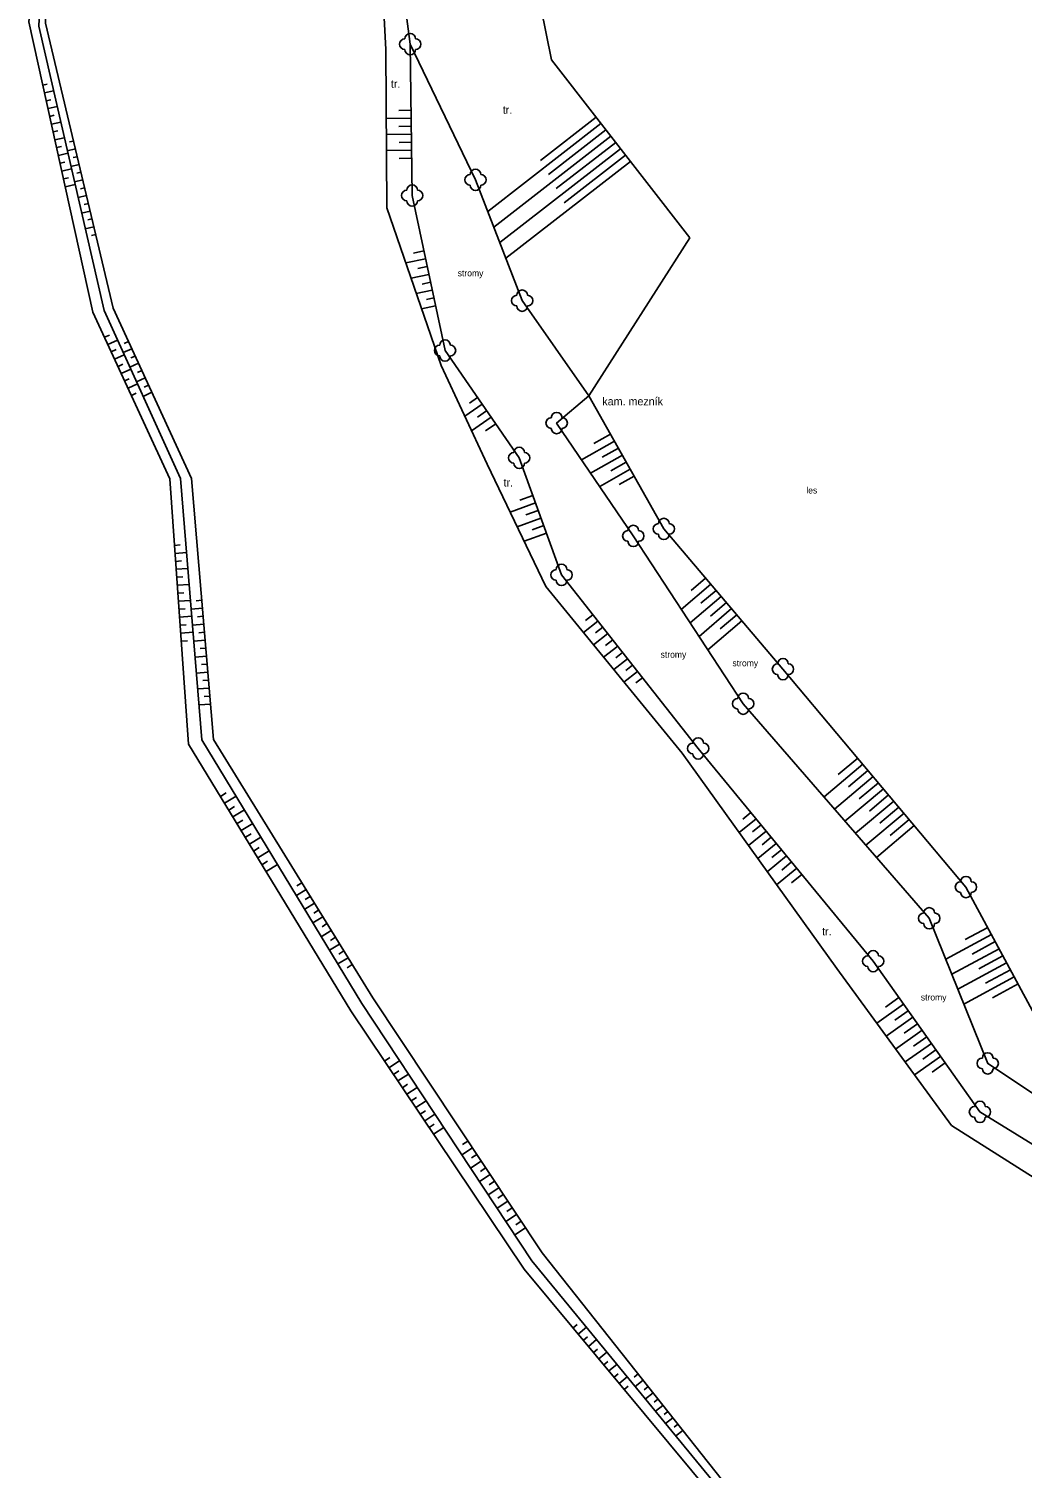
# Model space of a CAD drawing. Extents: x -794191 to -788944, y -1117087 to -1105044.
# Drawn here: x -790569.4 to -790476.3, y -1111444.7 to -1111309.8 of the extents above; entities that cross this region are included whole.
import ezdxf

# ---------------------------------------------------------------- set-up
doc = ezdxf.new("R2010")
doc.units = 0
for name, color, linetype in [('Pomocné popisy', 7, 'Continuous'), ('Vodstvo', 7, 'Continuous'), ('Výškopis', 7, 'Continuous'), ('Zeleň', 7, 'Continuous')]:
    doc.layers.add(name, color=color, linetype=linetype)

msp = doc.modelspace()

# ---------------------------------------------------------------- linework, layer by layer
at = {"layer": 'Vodstvo'}
msp.add_lwpolyline([(-790551.59, -1111251.64), (-790548.87, -1111259.44), (-790542.79, -1111278.95), (-790536.51, -1111300.45), (-790535.9, -1111311.72), (-790535.81, -1111326.56), (-790530.72, -1111341.36), (-790526.41, -1111350.58), (-790520.92, -1111362.05), (-790508.15, -1111377.67), (-790493.66, -1111397.85), (-790482.9, -1111412.56), (-790463.67, -1111424.75)], dxfattribs=at)
at = {"layer": 'Výškopis'}
for p, q in [((-790568.05, -1111315.07), (-790567.63, -1111314.97)), ((-790567.89, -1111315.8), (-790567.04, -1111315.61)), ((-790567.73, -1111316.53), (-790567.3, -1111316.44)), ((-790567.56, -1111317.26), (-790566.7, -1111317.07)), ((-790567.4, -1111318), (-790566.97, -1111317.9)), ((-790533.53, -1111318.18), (-790535.86, -1111318.21)), ((-790533.54, -1111317.43), (-790534.7, -1111317.44)), ((-790516.21, -1111318.07), (-790521.43, -1111322.12)), ((-790567.24, -1111318.73), (-790566.37, -1111318.54)), ((-790567.08, -1111319.46), (-790566.64, -1111319.36)), ((-790533.52, -1111318.93), (-790534.69, -1111318.94)), ((-790515.75, -1111318.66), (-790526.36, -1111326.91)), ((-790515.29, -1111319.26), (-790520.68, -1111323.45)), ((-790566.92, -1111320.19), (-790566.03, -1111320)), ((-790566.76, -1111320.93), (-790566.31, -1111320.83)), ((-790565.17, -1111320.32), (-790565.54, -1111320.4)), ((-790533.51, -1111319.68), (-790535.85, -1111319.71)), ((-790533.5, -1111320.43), (-790534.67, -1111320.44)), ((-790514.83, -1111319.85), (-790525.79, -1111328.37)), ((-790514.37, -1111320.44), (-790519.94, -1111324.77)), ((-790566.59, -1111321.66), (-790565.7, -1111321.46)), ((-790566.43, -1111322.39), (-790565.98, -1111322.29)), ((-790564.99, -1111321.04), (-790565.75, -1111321.22)), ((-790564.82, -1111321.78), (-790565.2, -1111321.86)), ((-790533.49, -1111321.18), (-790535.84, -1111321.21)), ((-790533.48, -1111321.93), (-790534.66, -1111321.94)), ((-790513.91, -1111321.03), (-790525.23, -1111329.83)), ((-790512.99, -1111322.22), (-790524.66, -1111331.29)), ((-790513.45, -1111321.62), (-790519.2, -1111326.09)), ((-790566.27, -1111323.12), (-790565.36, -1111322.92)), ((-790564.65, -1111322.5), (-790565.41, -1111322.69)), ((-790564.48, -1111323.23), (-790564.86, -1111323.32)), ((-790566.11, -1111323.86), (-790565.65, -1111323.75)), ((-790565.95, -1111324.59), (-790565.02, -1111324.38)), ((-790564.3, -1111323.96), (-790565.08, -1111324.15)), ((-790564.13, -1111324.69), (-790564.52, -1111324.79)), ((-790563.96, -1111325.42), (-790564.74, -1111325.61)), ((-790563.78, -1111326.15), (-790564.18, -1111326.25)), ((-790563.61, -1111326.88), (-790564.41, -1111327.07)), ((-790563.44, -1111327.61), (-790563.84, -1111327.71)), ((-790563.27, -1111328.34), (-790564.07, -1111328.53)), ((-790563.09, -1111329.07), (-790563.5, -1111329.17)), ((-790532.18, -1111331.34), (-790534.03, -1111331.73)), ((-790532.34, -1111330.61), (-790533.31, -1111330.81)), ((-790531.87, -1111332.81), (-790533.54, -1111333.16)), ((-790532.03, -1111332.08), (-790532.91, -1111332.26)), ((-790531.56, -1111334.28), (-790533.05, -1111334.59)), ((-790531.72, -1111333.54), (-790532.5, -1111333.71)), ((-790531.25, -1111335.75), (-790532.56, -1111336.02)), ((-790531.4, -1111335.01), (-790532.1, -1111335.16)), ((-790562.26, -1111338.7), (-790561.81, -1111338.5)), ((-790561.95, -1111339.38), (-790561.05, -1111338.97)), ((-790561.63, -1111340.07), (-790561.18, -1111339.86)), ((-790559.72, -1111339.78), (-790560.51, -1111340.14)), ((-790560.03, -1111339.09), (-790560.43, -1111339.28)), ((-790561.32, -1111340.75), (-790560.43, -1111340.34)), ((-790561, -1111341.43), (-790560.56, -1111341.22)), ((-790559.09, -1111341.14), (-790559.89, -1111341.51)), ((-790559.4, -1111340.46), (-790559.8, -1111340.64)), ((-790560.69, -1111342.11), (-790559.81, -1111341.7)), ((-790558.46, -1111342.5), (-790559.27, -1111342.87)), ((-790558.78, -1111341.82), (-790559.18, -1111342)), ((-790560.38, -1111342.79), (-790559.94, -1111342.59)), ((-790560.06, -1111343.47), (-790559.19, -1111343.07)), ((-790557.84, -1111343.86), (-790558.65, -1111344.24)), ((-790558.15, -1111343.18), (-790558.56, -1111343.37)), ((-790559.75, -1111344.15), (-790559.31, -1111343.95)), ((-790526.89, -1111344.96), (-790528.51, -1111346.08)), ((-790527.32, -1111344.35), (-790528.07, -1111344.87)), ((-790526.04, -1111346.2), (-790527.87, -1111347.46)), ((-790526.46, -1111345.58), (-790527.33, -1111346.18)), ((-790525.61, -1111346.81), (-790526.58, -1111347.48)), ((-790514.85, -1111347.79), (-790516.42, -1111348.67)), ((-790514.48, -1111348.44), (-790517.56, -1111350.18)), ((-790514.11, -1111349.1), (-790515.63, -1111349.95)), ((-790513.74, -1111349.75), (-790516.72, -1111351.43)), ((-790513.38, -1111350.41), (-790514.84, -1111351.23)), ((-790513.01, -1111351.06), (-790515.87, -1111352.67)), ((-790512.64, -1111351.71), (-790514.05, -1111352.5)), ((-790521.88, -1111354.23), (-790524.25, -1111355.09)), ((-790522.13, -1111353.52), (-790523.36, -1111353.97)), ((-790521.37, -1111355.64), (-790523.6, -1111356.45)), ((-790521.62, -1111354.93), (-790522.78, -1111355.35)), ((-790520.86, -1111357.05), (-790522.95, -1111357.81)), ((-790521.11, -1111356.34), (-790522.19, -1111356.74)), ((-790555.7, -1111358.2), (-790555.17, -1111358.16)), ((-790555.65, -1111358.95), (-790554.58, -1111358.87)), ((-790555.6, -1111359.7), (-790555.06, -1111359.66)), ((-790555.54, -1111360.44), (-790554.46, -1111360.37)), ((-790555.49, -1111361.19), (-790554.94, -1111361.15)), ((-790505.94, -1111361.28), (-790507.29, -1111362.42)), ((-790555.44, -1111361.94), (-790554.34, -1111361.86)), ((-790555.38, -1111362.69), (-790554.83, -1111362.65)), ((-790505.45, -1111361.85), (-790508.22, -1111364.2)), ((-790504.97, -1111362.42), (-790506.39, -1111363.62)), ((-790555.33, -1111363.44), (-790554.21, -1111363.36)), ((-790555.28, -1111364.18), (-790554.72, -1111364.14)), ((-790553.09, -1111364.1), (-790554.14, -1111364.19)), ((-790553.15, -1111363.35), (-790553.68, -1111363.4)), ((-790504.48, -1111362.99), (-790507.39, -1111365.46)), ((-790503.51, -1111364.13), (-790506.56, -1111366.73)), ((-790504, -1111363.56), (-790505.49, -1111364.83)), ((-790555.23, -1111364.93), (-790554.09, -1111364.85)), ((-790553.03, -1111364.85), (-790553.56, -1111364.89)), ((-790516.04, -1111365.29), (-790517.4, -1111366.36)), ((-790516.5, -1111364.7), (-790517.19, -1111365.24)), ((-790502.54, -1111365.28), (-790505.73, -1111367.99)), ((-790503.03, -1111364.71), (-790504.59, -1111366.03)), ((-790555.17, -1111365.68), (-790554.6, -1111365.64)), ((-790555.12, -1111366.43), (-790553.97, -1111366.35)), ((-790552.96, -1111365.6), (-790554.02, -1111365.69)), ((-790552.9, -1111366.34), (-790553.43, -1111366.39)), ((-790515.11, -1111366.47), (-790516.45, -1111367.52)), ((-790515.57, -1111365.88), (-790516.25, -1111366.41)), ((-790555.07, -1111367.18), (-790554.49, -1111367.14)), ((-790552.84, -1111367.09), (-790553.9, -1111367.18)), ((-790552.77, -1111367.84), (-790553.31, -1111367.88)), ((-790514.18, -1111367.65), (-790515.5, -1111368.68)), ((-790514.65, -1111367.06), (-790515.31, -1111367.58)), ((-790552.71, -1111368.58), (-790553.78, -1111368.68)), ((-790552.65, -1111369.33), (-790553.18, -1111369.38)), ((-790513.25, -1111368.83), (-790514.55, -1111369.84)), ((-790513.72, -1111368.24), (-790514.37, -1111368.75)), ((-790512.79, -1111369.42), (-790513.43, -1111369.92)), ((-790552.58, -1111370.08), (-790553.65, -1111370.17)), ((-790552.52, -1111370.83), (-790553.06, -1111370.87)), ((-790512.33, -1111370.01), (-790513.6, -1111371.01)), ((-790511.86, -1111370.6), (-790512.49, -1111371.09)), ((-790552.46, -1111371.58), (-790553.53, -1111371.66)), ((-790552.33, -1111373.07), (-790553.41, -1111373.16)), ((-790552.39, -1111372.32), (-790552.93, -1111372.37)), ((-790553.14, -1111376.43), (-790538.16, -1111401.13)), ((-790537.13, -1111400.61), (-790552.05, -1111376.39)), ((-790491.21, -1111378.72), (-790494.85, -1111381.77)), ((-790491.69, -1111378.14), (-790493.52, -1111379.67)), ((-790490.25, -1111379.86), (-790493.87, -1111382.91)), ((-790490.73, -1111379.29), (-790492.55, -1111380.82)), ((-790551.41, -1111381.72), (-790550.87, -1111381.39)), ((-790551.02, -1111382.36), (-790549.94, -1111381.7)), ((-790489.28, -1111381.01), (-790492.89, -1111384.04)), ((-790489.76, -1111380.44), (-790491.57, -1111381.96)), ((-790488.8, -1111381.59), (-790490.6, -1111383.1)), ((-790550.63, -1111383), (-790550.09, -1111382.67)), ((-790550.24, -1111383.64), (-790549.16, -1111382.99)), ((-790488.32, -1111382.16), (-790491.91, -1111385.17)), ((-790487.84, -1111382.74), (-790489.62, -1111384.24)), ((-790549.85, -1111384.28), (-790549.31, -1111383.96)), ((-790549.46, -1111384.92), (-790548.38, -1111384.27)), ((-790501.22, -1111383.82), (-790502.8, -1111385.12)), ((-790501.7, -1111383.24), (-790502.47, -1111383.87)), ((-790500.75, -1111384.4), (-790501.56, -1111385.06)), ((-790487.35, -1111383.31), (-790490.92, -1111386.31)), ((-790486.87, -1111383.88), (-790488.65, -1111385.38)), ((-790549.07, -1111385.56), (-790548.53, -1111385.24)), ((-790548.68, -1111386.21), (-790547.61, -1111385.55)), ((-790500.27, -1111384.98), (-790501.93, -1111386.34)), ((-790499.8, -1111385.56), (-790500.64, -1111386.25)), ((-790486.39, -1111384.46), (-790489.94, -1111387.44)), ((-790548.29, -1111386.85), (-790547.76, -1111386.52)), ((-790547.9, -1111387.49), (-790546.83, -1111386.84)), ((-790499.32, -1111386.14), (-790501.05, -1111387.56)), ((-790498.84, -1111386.72), (-790499.73, -1111387.44)), ((-790547.51, -1111388.13), (-790546.98, -1111387.8)), ((-790547.12, -1111388.77), (-790546.05, -1111388.12)), ((-790498.37, -1111387.29), (-790500.17, -1111388.78)), ((-790497.41, -1111388.45), (-790499.3, -1111390)), ((-790497.89, -1111387.87), (-790498.81, -1111388.63)), ((-790496.94, -1111389.03), (-790497.9, -1111389.82)), ((-790543.38, -1111390.46), (-790544.29, -1111391.02)), ((-790543.78, -1111389.82), (-790544.23, -1111390.1)), ((-790542.99, -1111391.1), (-790543.45, -1111391.38)), ((-790542.6, -1111391.74), (-790543.51, -1111392.3)), ((-790542.2, -1111392.38), (-790542.66, -1111392.66)), ((-790541.81, -1111393.01), (-790542.74, -1111393.58)), ((-790541.42, -1111393.65), (-790541.88, -1111393.94)), ((-790541.02, -1111394.29), (-790541.96, -1111394.87)), ((-790540.63, -1111394.93), (-790541.1, -1111395.22)), ((-790479.16, -1111394.67), (-790483.45, -1111396.98)), ((-790479.51, -1111394.01), (-790481.62, -1111395.15)), ((-790540.24, -1111395.57), (-790541.18, -1111396.15)), ((-790539.84, -1111396.21), (-790540.32, -1111396.5)), ((-790478.45, -1111396), (-790482.88, -1111398.38)), ((-790478.8, -1111395.33), (-790480.98, -1111396.51)), ((-790539.45, -1111396.84), (-790540.4, -1111397.43)), ((-790539.06, -1111397.48), (-790539.54, -1111397.78)), ((-790477.74, -1111397.32), (-790482.32, -1111399.78)), ((-790478.09, -1111396.66), (-790480.35, -1111397.87)), ((-790477.03, -1111398.64), (-790481.75, -1111401.18)), ((-790477.38, -1111397.98), (-790479.71, -1111399.23)), ((-790487.83, -1111400.58), (-790489.09, -1111401.48)), ((-790476.67, -1111399.3), (-790479.07, -1111400.59)), ((-790539.19, -1111401.81), (-790522.94, -1111426.02)), ((-790522.22, -1111425.25), (-790538.16, -1111401.13)), ((-790487.4, -1111401.19), (-790489.91, -1111402.98)), ((-790486.96, -1111401.81), (-790488.21, -1111402.69)), ((-790486.53, -1111402.42), (-790489.02, -1111404.19)), ((-790486.09, -1111403.03), (-790487.34, -1111403.91)), ((-790485.66, -1111403.64), (-790488.14, -1111405.4)), ((-790485.23, -1111404.25), (-790486.46, -1111405.13)), ((-790484.79, -1111404.87), (-790487.25, -1111406.61)), ((-790484.36, -1111405.48), (-790485.58, -1111406.35)), ((-790536.02, -1111406.53), (-790535.53, -1111406.19)), ((-790535.61, -1111407.15), (-790534.62, -1111406.49)), ((-790483.93, -1111406.09), (-790486.37, -1111407.82)), ((-790483.49, -1111406.7), (-790484.71, -1111407.56)), ((-790535.19, -1111407.77), (-790534.7, -1111407.44)), ((-790534.77, -1111408.39), (-790533.79, -1111407.74)), ((-790534.35, -1111409.02), (-790533.87, -1111408.69)), ((-790533.94, -1111409.64), (-790532.97, -1111408.99)), ((-790533.52, -1111410.26), (-790533.04, -1111409.94)), ((-790533.1, -1111410.88), (-790532.14, -1111410.24)), ((-790532.68, -1111411.51), (-790532.2, -1111411.19)), ((-790480.24, -1111411.29), (-790454.47, -1111427.24)), ((-790532.26, -1111412.13), (-790531.31, -1111411.49)), ((-790531.84, -1111412.75), (-790531.37, -1111412.44)), ((-790531.43, -1111413.38), (-790530.48, -1111412.74)), ((-790528.22, -1111414.03), (-790528.71, -1111414.36)), ((-790527.8, -1111414.66), (-790528.79, -1111415.31)), ((-790527.39, -1111415.28), (-790527.88, -1111415.61)), ((-790526.97, -1111415.91), (-790527.96, -1111416.56)), ((-790526.56, -1111416.53), (-790527.05, -1111416.86)), ((-790526.14, -1111417.16), (-790527.13, -1111417.82)), ((-790525.73, -1111417.78), (-790526.22, -1111418.11)), ((-790525.31, -1111418.41), (-790526.31, -1111419.07)), ((-790524.9, -1111419.03), (-790525.4, -1111419.36)), ((-790524.48, -1111419.66), (-790525.48, -1111420.32)), ((-790524.07, -1111420.28), (-790524.57, -1111420.61)), ((-790523.65, -1111420.91), (-790524.65, -1111421.57)), ((-790522.82, -1111422.16), (-790523.83, -1111422.82)), ((-790523.24, -1111421.53), (-790523.74, -1111421.86)), ((-790522.94, -1111426.02), (-790503.96, -1111448.86)), ((-790503.28, -1111448.3), (-790522.22, -1111425.25)), ((-790518.36, -1111431.54), (-790517.97, -1111431.21)), ((-790517.88, -1111432.11), (-790517.11, -1111431.47)), ((-790517.4, -1111432.69), (-790517.02, -1111432.37)), ((-790516.92, -1111433.27), (-790516.16, -1111432.63)), ((-790516.44, -1111433.84), (-790516.06, -1111433.53)), ((-790515.96, -1111434.42), (-790515.2, -1111433.79)), ((-790515.48, -1111435), (-790515.1, -1111434.68)), ((-790515, -1111435.57), (-790514.25, -1111434.95)), ((-790514.52, -1111436.15), (-790514.15, -1111435.84)), ((-790514.04, -1111436.73), (-790513.3, -1111436.11)), ((-790513.56, -1111437.3), (-790513.19, -1111437)), ((-790512.27, -1111435.85), (-790512.65, -1111436.15)), ((-790511.8, -1111436.44), (-790512.54, -1111437.02)), ((-790511.34, -1111437.03), (-790511.7, -1111437.32)), ((-790510.87, -1111437.61), (-790511.59, -1111438.18)), ((-790510.41, -1111438.2), (-790510.76, -1111438.48)), ((-790509.94, -1111438.79), (-790510.64, -1111439.34)), ((-790509.48, -1111439.38), (-790509.82, -1111439.65)), ((-790509.01, -1111439.96), (-790509.69, -1111440.5)), ((-790508.54, -1111440.55), (-790508.88, -1111440.82)), ((-790508.08, -1111441.14), (-790508.74, -1111441.66))]:
    msp.add_line(p, q, dxfattribs=at)
for points in [[(-790512.15, -1111261.69), (-790526.03, -1111273.91), (-790525.78, -1111285.79), (-790523.87, -1111295.4), (-790520.38, -1111312.71), (-790507.43, -1111329.37)], [(-790565.89, -1111291.54), (-790568.69, -1111302.8), (-790569.36, -1111309.13), (-790563.35, -1111336.35), (-790556.14, -1111351.96), (-790554.39, -1111376.82), (-790539.19, -1111401.81)], [(-790553.14, -1111376.43), (-790555.15, -1111351.95), (-790562.31, -1111336.19), (-790568.43, -1111309.56), (-790568.1, -1111302.83), (-790565.31, -1111291.38)], [(-790516.88, -1111344.18), (-790523.13, -1111335.27), (-790527.5, -1111323.95), (-790533.62, -1111311.23), (-790535.11, -1111299.75)], [(-790567.56, -1111302.76), (-790567.78, -1111309.27), (-790561.46, -1111335.98), (-790554.12, -1111351.94), (-790552.05, -1111376.39)], [(-790533.62, -1111311.23), (-790533.44, -1111325.42), (-790530.36, -1111339.94), (-790523.41, -1111350), (-790519.44, -1111360.97), (-790506.64, -1111377.23), (-790490.25, -1111397.17), (-790480.24, -1111411.29)], [(-790451.28, -1111430.47), (-790453.53, -1111424.03), (-790479.51, -1111406.74), (-790484.99, -1111393.15), (-790502.43, -1111373.04), (-790512.72, -1111357.32), (-790519.9, -1111346.74), (-790516.88, -1111344.18)], [(-790516.88, -1111344.18), (-790509.86, -1111356.66), (-790498.7, -1111369.8), (-790481.55, -1111390.22), (-790474.89, -1111402.62), (-790450.08, -1111420.64)], [(-790537.13, -1111400.61), (-790521.26, -1111424.51), (-790503.18, -1111447.32)]]:
    msp.add_lwpolyline(points, dxfattribs=at)
at = {"layer": 'Zeleň'}
msp.add_line((-790507.43, -1111329.37), (-790516.88, -1111344.18), dxfattribs=at)
for centre in [(-790533.62, -1111311.23), (-790527.5, -1111323.95), (-790533.44, -1111325.42), (-790523.13, -1111335.27), (-790530.36, -1111339.94), (-790519.9, -1111346.74), (-790523.41, -1111350), (-790512.72, -1111357.32), (-790509.86, -1111356.66), (-790519.44, -1111360.97), (-790498.7, -1111369.8), (-790502.43, -1111373.04), (-790506.64, -1111377.23), (-790481.55, -1111390.22), (-790484.99, -1111393.15), (-790490.25, -1111397.17), (-790479.51, -1111406.74), (-790480.24, -1111411.29)]:
    msp.add_circle(centre, 0.0005, dxfattribs=at)
for centre, start, end in [((-790534.12, -1111311.23), 89.99999, 269.99999), ((-790533.62, -1111310.73), 0, 179.99999), ((-790533.12, -1111311.23), 270, 89.99999), ((-790533.62, -1111311.73), 179.99999, 359.99999), ((-790528, -1111323.95), 89.99999, 269.99999), ((-790527.5, -1111323.45), 0, 179.99999), ((-790527, -1111323.95), 270, 89.99999), ((-790533.94, -1111325.42), 89.99999, 269.99999), ((-790533.44, -1111324.92), 0, 179.99999), ((-790532.94, -1111325.42), 270, 89.99999), ((-790527.5, -1111324.45), 179.99999, 359.99999), ((-790533.44, -1111325.92), 179.99999, 359.99999), ((-790523.13, -1111334.77), 0, 179.99999), ((-790523.63, -1111335.27), 89.99999, 269.99999), ((-790523.13, -1111335.77), 179.99999, 359.99999), ((-790522.63, -1111335.27), 270, 89.99999), ((-790530.86, -1111339.94), 89.99999, 269.99999), ((-790530.36, -1111339.44), 0, 179.99999), ((-790529.86, -1111339.94), 270, 89.99999), ((-790530.36, -1111340.44), 179.99999, 359.99999), ((-790520.4, -1111346.74), 89.99999, 269.99999), ((-790519.9, -1111346.24), 0, 179.99999), ((-790519.4, -1111346.74), 270, 89.99999), ((-790519.9, -1111347.24), 179.99999, 359.99999), ((-790523.41, -1111349.5), 0, 179.99999), ((-790523.91, -1111350), 89.99999, 269.99999), ((-790523.41, -1111350.5), 179.99999, 359.99999), ((-790522.91, -1111350), 270, 89.99999), ((-790509.86, -1111356.16), 0, 179.99999), ((-790513.22, -1111357.32), 89.99999, 269.99999), ((-790512.72, -1111356.82), 0, 179.99999), ((-790512.22, -1111357.32), 270, 89.99999), ((-790510.36, -1111356.66), 89.99999, 269.99999), ((-790509.86, -1111357.16), 179.99999, 359.99999), ((-790509.36, -1111356.66), 270, 89.99999), ((-790512.72, -1111357.82), 179.99999, 359.99999), ((-790519.44, -1111360.47), 0, 179.99999), ((-790519.94, -1111360.97), 89.99999, 269.99999), ((-790519.44, -1111361.47), 179.99999, 359.99999), ((-790518.94, -1111360.97), 270, 89.99999), ((-790499.2, -1111369.8), 89.99999, 269.99999), ((-790498.7, -1111369.3), 0, 179.99999), ((-790498.2, -1111369.8), 270, 89.99999), ((-790498.7, -1111370.3), 179.99999, 359.99999), ((-790502.43, -1111372.54), 0, 179.99999), ((-790502.93, -1111373.04), 89.99999, 269.99999), ((-790502.43, -1111373.54), 179.99999, 359.99999), ((-790501.93, -1111373.04), 270, 89.99999), ((-790506.64, -1111376.73), 0, 179.99999), ((-790507.14, -1111377.23), 89.99999, 269.99999), ((-790506.14, -1111377.23), 270, 89.99999), ((-790506.64, -1111377.73), 179.99999, 359.99999), ((-790482.05, -1111390.22), 89.99999, 269.99999), ((-790481.55, -1111389.72), 0, 179.99999), ((-790481.05, -1111390.22), 270, 89.99999), ((-790481.55, -1111390.72), 179.99999, 359.99999), ((-790484.99, -1111392.65), 0, 179.99999), ((-790485.49, -1111393.15), 89.99999, 269.99999), ((-790484.99, -1111393.65), 179.99999, 359.99999), ((-790484.49, -1111393.15), 270, 89.99999), ((-790490.25, -1111396.67), 0, 179.99999), ((-790490.75, -1111397.17), 89.99999, 269.99999), ((-790490.25, -1111397.67), 179.99999, 359.99999), ((-790489.75, -1111397.17), 270, 89.99999), ((-790479.51, -1111406.24), 0, 179.99999), ((-790480.01, -1111406.74), 89.99999, 269.99999), ((-790479.51, -1111407.24), 179.99999, 359.99999), ((-790479.01, -1111406.74), 270, 89.99999), ((-790480.74, -1111411.29), 89.99999, 269.99999), ((-790480.24, -1111410.79), 0, 179.99999), ((-790479.74, -1111411.29), 270, 89.99999), ((-790480.24, -1111411.79), 179.99999, 359.99999)]:
    msp.add_arc(centre, 0.5, start, end, dxfattribs=at)

# ---------------------------------------------------------------- texts
at = {"layer": 'Pomocné popisy'}
for s, p in [('tr.', (-790535.43, -1111315.32)), ('tr.', (-790524.95, -1111317.76)), ('kam. mezník', (-790515.62, -1111345.08)), ('tr.', (-790524.88, -1111352.69)), ('tr.', (-790495.03, -1111394.75))]:
    msp.add_text(s, height=0.75, dxfattribs=at).set_placement(p)
at = {"layer": 'Zeleň'}
for s, p in [('stromy', (-790529.17, -1111332.99)), ('les', (-790496.51, -1111353.34)), ('stromy', (-790510.16, -1111368.73)), ('stromy', (-790503.43, -1111369.53)), ('stromy', (-790485.78, -1111400.85))]:
    msp.add_text(s, height=0.6, dxfattribs=at).set_placement(p)

doc.saveas('drawing.dxf')
